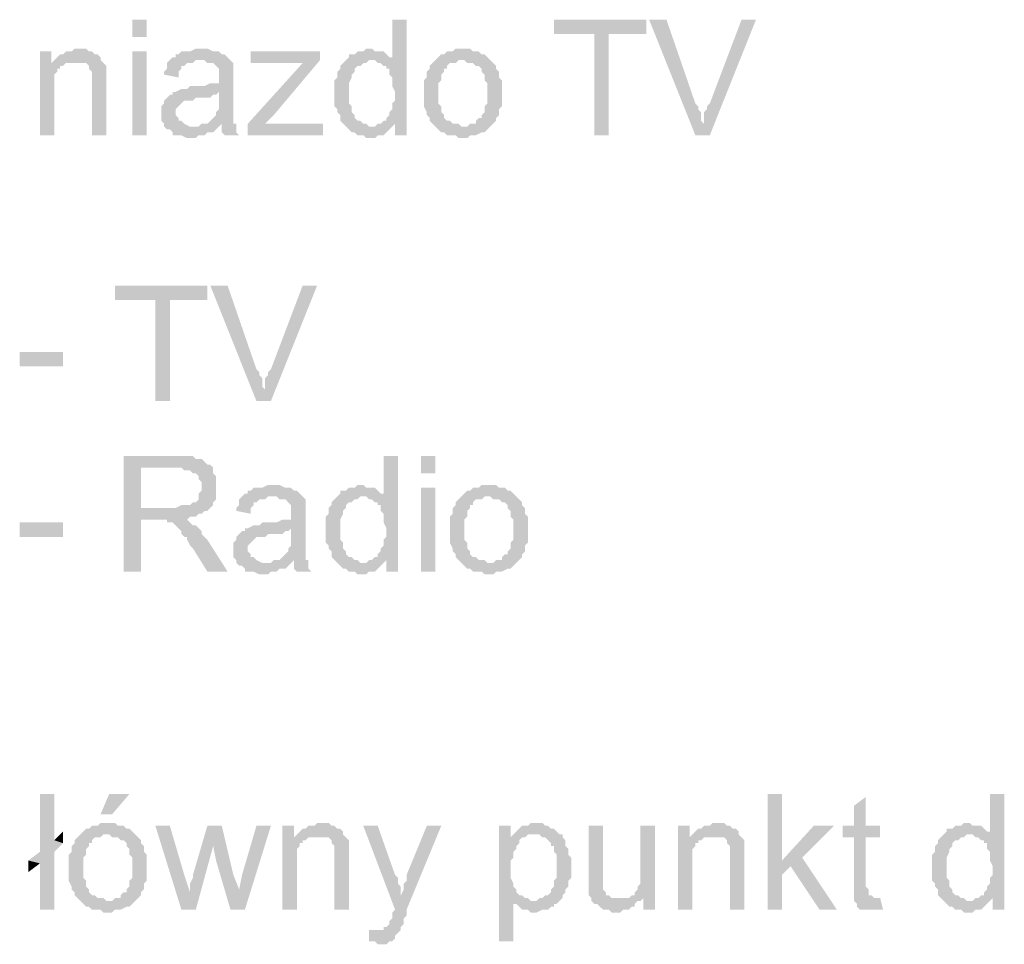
# Model space of a CAD drawing. Header units: millimetres. Extents: x -523 to 1404227, y -783705 to 1038705.
# Tile 404 of 508: x 709623 to 711067, y 226697 to 228052. Entities that reach past the tile are written whole.
import ezdxf

# ---------------------------------------------------------------- set-up
doc = ezdxf.new("R2010")
doc.units = ezdxf.units.MM
doc.linetypes.add('ACAD_ISO08W100', pattern=[36, 24, -3, 6, -3])
doc.layers.add('!!ELEKTRYKA', color=7, linetype='Continuous')

msp = doc.modelspace()

# ---------------------------------------------------------------- hatches: boundary and pattern name
at = {"layer": '!!ELEKTRYKA', "linetype": 'ACAD_ISO08W100'}
for points in [[(710190.3, 228052.11), (710169.13, 228052.11), (710169.13, 227992.84), (710139.5, 227992.84), (710143.73, 227992.84), (710147.97, 227988.61), (710152.2, 227988.61), (710156.43, 227984.37), (710160.67, 227984.37), (710160.67, 227980.14), (710164.9, 227980.14), (710164.9, 227975.91), (710164.9, 227971.67), (710169.13, 227967.44), (710169.13, 227963.2), (710169.13, 227958.97), (710169.13, 227954.74), (710173.37, 227946.27), (710173.37, 227942.04), (710173.37, 227937.8), (710173.37, 227933.57), (710169.13, 227929.34), (710169.13, 227925.1), (710169.13, 227920.87), (710164.9, 227916.64), (710164.9, 227912.4), (710160.67, 227908.17), (710160.67, 227903.94), (710156.43, 227903.94), (710152.2, 227899.7), (710147.97, 227899.7), (710173.37, 227899.7), (710173.37, 227882.77), (710190.3, 227882.77)], [(710541.68, 228052.11), (710406.21, 228052.11), (710406.21, 228030.94), (710465.48, 228030.94), (710465.48, 227882.77), (710486.65, 227882.77), (710486.65, 228030.94), (710541.68, 228030.94)], [(710571.31, 228052.11), (710545.91, 228052.11), (710613.65, 227882.77), (710626.35, 227899.7), (710622.12, 227903.94), (710622.12, 227908.17), (710622.12, 227912.4), (710622.12, 227916.64), (710617.88, 227920.87), (710617.88, 227925.1), (710613.65, 227929.34)], [(710702.55, 228052.11), (710681.38, 228052.11), (710634.82, 227929.34), (710634.82, 227929.34), (710630.58, 227925.1), (710630.58, 227920.87), (710626.35, 227916.64), (710626.35, 227912.4), (710626.35, 227903.94), (710626.35, 227899.7), (710613.65, 227882.77), (710634.82, 227882.77)], [(709669.59, 228005.54), (709652.65, 228005.54), (709652.65, 227882.77), (709673.82, 227882.77), (709673.82, 227950.5), (709673.82, 227954.74), (709673.82, 227958.97), (709673.82, 227963.2), (709673.82, 227967.44), (709673.82, 227971.67), (709678.05, 227975.91), (709678.05, 227980.14), (709682.29, 227980.14), (709682.29, 227984.37), (709686.52, 227984.37), (709690.75, 227988.61), (709669.59, 227988.61)], [(709707.69, 228009.77), (709707.69, 228009.77), (709703.45, 228009.77), (709699.22, 228005.54), (709694.99, 228005.54), (709690.75, 228005.54), (709686.52, 228001.31), (709682.29, 228001.31), (709678.05, 227997.07), (709678.05, 227997.07), (709673.82, 227992.84), (709703.45, 227988.61), (709707.69, 227988.61), (709711.92, 227988.61), (709716.15, 227988.61), (709720.39, 227988.61), (709724.62, 227984.37), (709724.62, 227980.14), (709728.85, 227975.91), (709728.85, 227975.91), (709728.85, 227971.67), (709728.85, 227967.44), (709728.85, 227963.2), (709728.85, 227958.97), (709728.85, 227882.77), (709750.02, 227882.77), (709750.02, 227958.97), (709750.02, 227958.97), (709750.02, 227967.44), (709750.02, 227971.67), (709750.02, 227975.91), (709750.02, 227980.14), (709750.02, 227980.14), (709750.02, 227984.37), (709745.79, 227988.61), (709741.56, 227992.84), (709741.56, 227997.07), (709737.32, 228001.31), (709733.09, 228001.31), (709728.85, 228005.54), (709728.85, 228005.54), (709724.62, 228005.54), (709720.39, 228009.77), (709716.15, 228009.77)], [(709889.73, 228009.77), (709881.26, 228009.77), (709872.79, 228005.54), (709860.09, 228005.54), (709855.86, 228001.31), (709851.62, 228001.31), (709851.62, 227997.07), (709847.39, 227997.07), (709843.16, 227992.84), (709885.49, 227992.84), (709889.73, 227992.84), (709893.96, 227992.84), (709898.19, 227988.61), (709902.43, 227988.61), (709906.66, 227988.61), (709910.89, 227984.37), (709910.89, 227984.37), (709915.13, 227980.14), (709915.13, 227975.91), (709915.13, 227971.67), (709915.13, 227967.44), (709915.13, 227967.44), (709915.13, 227958.97), (709910.89, 227958.97), (709910.89, 227958.97), (709906.66, 227958.97), (709902.43, 227958.97), (709893.96, 227954.74), (709889.73, 227954.74), (709885.49, 227954.74), (709877.03, 227954.74), (709872.79, 227954.74), (709868.56, 227950.5), (709864.33, 227950.5), (709860.09, 227950.5), (709860.09, 227950.5), (709851.62, 227946.27), (709847.39, 227946.27), (709915.13, 227946.27), (709915.13, 227937.8), (709915.13, 227933.57), (709915.13, 227929.34), (709915.13, 227925.1), (709915.13, 227920.87), (709910.89, 227916.64), (709910.89, 227916.64), (709910.89, 227912.4), (709906.66, 227908.17), (709902.43, 227903.94), (709898.19, 227899.7), (709893.96, 227899.7), (709889.73, 227899.7), (709919.36, 227899.7), (709919.36, 227895.47), (709919.36, 227891.24), (709919.36, 227887), (709923.59, 227882.77), (709944.76, 227882.77), (709944.76, 227882.77), (709940.53, 227887), (709940.53, 227891.24), (709940.53, 227899.7), (709936.29, 227899.7), (709936.29, 227903.94), (709936.29, 227903.94), (709936.29, 227908.17), (709936.29, 227916.64), (709936.29, 227920.87), (709936.29, 227925.1), (709936.29, 227933.57), (709936.29, 227963.2), (709936.29, 227963.2), (709936.29, 227967.44), (709936.29, 227975.91), (709936.29, 227980.14), (709936.29, 227980.14), (709936.29, 227984.37), (709936.29, 227988.61), (709932.06, 227992.84), (709927.83, 227997.07), (709927.83, 227997.07), (709923.59, 228001.31), (709919.36, 228001.31), (709915.13, 228005.54), (709915.13, 228005.54), (709910.89, 228005.54), (709906.66, 228005.54), (709898.19, 228009.77), (709893.96, 228009.77)], [(710063.3, 228005.54), (709961.69, 228005.54), (709961.69, 227988.61), (710037.9, 227988.61), (710063.3, 227992.84)], [(710135.27, 228009.77), (710135.27, 228009.77), (710131.03, 228009.77), (710126.8, 228005.54), (710122.57, 228005.54), (710118.33, 228005.54), (710114.1, 228001.31), (710109.86, 228001.31), (710105.63, 228001.31), (710105.63, 227997.07), (710101.4, 227992.84), (710097.16, 227988.61), (710092.93, 227984.37), (710092.93, 227980.14), (710088.7, 227975.91), (710088.7, 227975.91), (710088.7, 227971.67), (710088.7, 227967.44), (710084.46, 227963.2), (710084.46, 227958.97), (710084.46, 227954.74), (710084.46, 227950.5), (710084.46, 227942.04), (710084.46, 227942.04), (710084.46, 227937.8), (710084.46, 227933.57), (710084.46, 227929.34), (710084.46, 227925.1), (710088.7, 227920.87), (710088.7, 227916.64), (710092.93, 227912.4), (710092.93, 227908.17), (710092.93, 227903.94), (710097.16, 227899.7), (710101.4, 227895.47), (710139.5, 227895.47), (710135.27, 227895.47), (710131.03, 227899.7), (710126.8, 227899.7), (710122.57, 227903.94), (710118.33, 227903.94), (710114.1, 227908.17), (710114.1, 227908.17), (710114.1, 227912.4), (710109.86, 227916.64), (710109.86, 227920.87), (710109.86, 227925.1), (710105.63, 227929.34), (710105.63, 227933.57), (710105.63, 227937.8), (710105.63, 227942.04), (710105.63, 227946.27), (710105.63, 227950.5), (710105.63, 227954.74), (710105.63, 227958.97), (710109.86, 227967.44), (710109.86, 227971.67), (710109.86, 227971.67), (710114.1, 227975.91), (710114.1, 227980.14), (710118.33, 227984.37), (710122.57, 227984.37), (710126.8, 227988.61), (710131.03, 227988.61), (710135.27, 227992.84), (710139.5, 227992.84), (710169.13, 227992.84), (710169.13, 227997.07), (710164.9, 227997.07), (710160.67, 228001.31), (710156.43, 228005.54), (710156.43, 228005.54), (710152.2, 228005.54), (710143.73, 228005.54), (710139.5, 228009.77)], [(710270.74, 228009.77), (710262.27, 228009.77), (710258.04, 228005.54), (710249.57, 228005.54), (710245.33, 228001.31), (710241.1, 228001.31), (710236.87, 227997.07), (710232.63, 227992.84), (710232.63, 227992.84), (710232.63, 227992.84), (710270.74, 227992.84), (710274.97, 227992.84), (710279.2, 227988.61), (710283.44, 227988.61), (710287.67, 227988.61), (710291.91, 227984.37), (710296.14, 227984.37), (710300.37, 227980.14), (710300.37, 227975.91), (710304.61, 227971.67), (710304.61, 227967.44), (710304.61, 227963.2), (710308.84, 227958.97), (710308.84, 227954.74), (710308.84, 227950.5), (710308.84, 227946.27), (710308.84, 227942.04), (710308.84, 227937.8), (710308.84, 227933.57), (710308.84, 227929.34), (710304.61, 227925.1), (710304.61, 227920.87), (710304.61, 227916.64), (710300.37, 227912.4), (710300.37, 227908.17), (710296.14, 227908.17), (710291.91, 227903.94), (710291.91, 227899.7), (710287.67, 227899.7), (710283.44, 227899.7), (710279.2, 227895.47), (710270.74, 227895.47), (710232.63, 227895.47), (710232.63, 227895.47), (710236.87, 227891.24), (710241.1, 227887), (710245.33, 227887), (710249.57, 227882.77), (710253.8, 227882.77), (710258.04, 227882.77), (710262.27, 227882.77), (710266.5, 227878.54), (710270.74, 227878.54), (710274.97, 227878.54), (710279.2, 227878.54), (710283.44, 227882.77), (710287.67, 227882.77), (710291.91, 227882.77), (710300.37, 227887), (710304.61, 227887), (710304.61, 227887), (710308.84, 227891.24), (710313.07, 227895.47), (710313.07, 227895.47), (710317.31, 227899.7), (710321.54, 227903.94), (710321.54, 227908.17), (710321.54, 227908.17), (710325.77, 227912.4), (710325.77, 227916.64), (710325.77, 227920.87), (710330.01, 227925.1), (710330.01, 227929.34), (710330.01, 227933.57), (710330.01, 227942.04), (710330.01, 227946.27), (710330.01, 227950.5), (710330.01, 227954.74), (710330.01, 227958.97), (710330.01, 227963.2), (710325.77, 227967.44), (710325.77, 227971.67), (710325.77, 227975.91), (710321.54, 227980.14), (710321.54, 227984.37), (710317.31, 227988.61), (710313.07, 227992.84), (710313.07, 227992.84), (710308.84, 227997.07), (710304.61, 228001.31), (710300.37, 228001.31), (710296.14, 228005.54), (710291.91, 228005.54), (710287.67, 228005.54), (710283.44, 228009.77), (710279.2, 228009.77)], [(709843.16, 227992.84), (709838.92, 227988.61), (709838.92, 227980.14), (709834.69, 227975.91), (709834.69, 227971.67), (709855.86, 227967.44), (709855.86, 227971.67), (709855.86, 227975.91), (709860.09, 227980.14), (709860.09, 227984.37), (709864.33, 227984.37), (709868.56, 227988.61), (709872.79, 227988.61), (709877.03, 227988.61), (709881.26, 227992.84), (709885.49, 227992.84)], [(710063.3, 227992.84), (710037.9, 227988.61), (709957.46, 227899.7), (709957.46, 227882.77), (709982.86, 227899.7), (709995.56, 227912.4)], [(710232.63, 227992.84), (710228.4, 227988.61), (710224.17, 227984.37), (710224.17, 227980.14), (710219.93, 227975.91), (710219.93, 227975.91), (710219.93, 227967.44), (710215.7, 227963.2), (710215.7, 227958.97), (710215.7, 227954.74), (710215.7, 227950.5), (710215.7, 227946.27), (710215.7, 227942.04), (710215.7, 227937.8), (710215.7, 227933.57), (710215.7, 227929.34), (710215.7, 227925.1), (710219.93, 227916.64), (710219.93, 227912.4), (710219.93, 227912.4), (710224.17, 227908.17), (710224.17, 227903.94), (710228.4, 227899.7), (710232.63, 227895.47), (710270.74, 227895.47), (710270.74, 227895.47), (710266.5, 227899.7), (710262.27, 227899.7), (710258.04, 227899.7), (710253.8, 227903.94), (710249.57, 227903.94), (710245.33, 227908.17), (710245.33, 227908.17), (710245.33, 227912.4), (710241.1, 227916.64), (710241.1, 227920.87), (710241.1, 227925.1), (710236.87, 227929.34), (710236.87, 227933.57), (710236.87, 227937.8), (710236.87, 227946.27), (710236.87, 227946.27), (710236.87, 227950.5), (710236.87, 227954.74), (710236.87, 227958.97), (710241.1, 227963.2), (710241.1, 227967.44), (710241.1, 227971.67), (710245.33, 227975.91), (710245.33, 227980.14), (710249.57, 227980.14), (710249.57, 227984.37), (710253.8, 227988.61), (710258.04, 227988.61), (710262.27, 227988.61), (710266.5, 227992.84), (710270.74, 227992.84)], [(709847.39, 227946.27), (709847.39, 227942.04), (709843.16, 227942.04), (709838.92, 227937.8), (709838.92, 227937.8), (709834.69, 227933.57), (709834.69, 227929.34), (709830.46, 227925.1), (709830.46, 227920.87), (709830.46, 227916.64), (709830.46, 227916.64), (709830.46, 227908.17), (709830.46, 227903.94), (709834.69, 227899.7), (709834.69, 227895.47), (709838.92, 227891.24), (709843.16, 227891.24), (709843.16, 227891.24), (709847.39, 227887), (709847.39, 227882.77), (709851.62, 227882.77), (709855.86, 227882.77), (709860.09, 227882.77), (709868.56, 227878.54), (709872.79, 227878.54), (709877.03, 227878.54), (709881.26, 227878.54), (709885.49, 227882.77), (709889.73, 227882.77), (709893.96, 227882.77), (709898.19, 227887), (709902.43, 227887), (709906.66, 227887), (709910.89, 227891.24), (709915.13, 227895.47), (709877.03, 227895.47), (709877.03, 227895.47), (709872.79, 227895.47), (709864.33, 227899.7), (709864.33, 227899.7), (709860.09, 227903.94), (709855.86, 227903.94), (709855.86, 227908.17), (709851.62, 227912.4), (709851.62, 227916.64), (709851.62, 227916.64), (709851.62, 227920.87), (709855.86, 227925.1), (709855.86, 227925.1), (709860.09, 227929.34), (709864.33, 227933.57), (709868.56, 227933.57), (709872.79, 227933.57), (709877.03, 227933.57), (709881.26, 227937.8), (709885.49, 227937.8), (709889.73, 227937.8), (709893.96, 227937.8), (709902.43, 227937.8), (709906.66, 227942.04), (709910.89, 227942.04), (709910.89, 227942.04), (709915.13, 227946.27)], [(709889.73, 227899.7), (709885.49, 227895.47), (709877.03, 227895.47), (709915.13, 227895.47), (709919.36, 227899.7)], [(710147.97, 227899.7), (710143.73, 227895.47), (710101.4, 227895.47), (710105.63, 227891.24), (710109.86, 227887), (710109.86, 227887), (710114.1, 227887), (710118.33, 227882.77), (710122.57, 227882.77), (710126.8, 227882.77), (710131.03, 227878.54), (710135.27, 227878.54), (710143.73, 227878.54), (710147.97, 227882.77), (710152.2, 227882.77), (710156.43, 227882.77), (710160.67, 227887), (710160.67, 227887), (710164.9, 227891.24), (710169.13, 227895.47), (710173.37, 227899.7)], [(709898.19, 227662.63), (709762.72, 227662.63), (709762.72, 227641.46), (709821.99, 227641.46), (709821.99, 227493.29), (709843.16, 227493.29), (709843.16, 227641.46), (709898.19, 227641.46)], [(709927.83, 227662.63), (709902.43, 227662.63), (709970.16, 227493.29), (709982.86, 227510.23), (709978.63, 227514.46), (709978.63, 227518.69), (709978.63, 227522.93), (709978.63, 227527.16), (709974.39, 227531.39), (709974.39, 227535.63), (709970.16, 227539.86)], [(710059.06, 227662.63), (710037.9, 227662.63), (709991.33, 227539.86), (709991.33, 227539.86), (709987.09, 227535.63), (709987.09, 227531.39), (709982.86, 227527.16), (709982.86, 227522.93), (709982.86, 227514.46), (709982.86, 227510.23), (709970.16, 227493.29), (709991.33, 227493.29)], [(709851.62, 227412.86), (709775.42, 227412.86), (709775.42, 227243.52), (709800.82, 227243.52), (709800.82, 227319.72), (709826.22, 227319.72), (709864.33, 227319.72), (709868.56, 227319.72), (709872.79, 227323.96), (709877.03, 227323.96), (709881.26, 227323.96), (709885.49, 227328.19), (709889.73, 227328.19), (709893.96, 227332.42), (709898.19, 227332.42), (709902.43, 227336.66), (709902.43, 227336.66), (709800.82, 227336.66), (709800.82, 227395.92), (709851.62, 227395.92), (709902.43, 227400.16), (709898.19, 227400.16), (709893.96, 227404.39), (709889.73, 227408.62), (709885.49, 227408.62), (709885.49, 227408.62), (709881.26, 227408.62), (709877.03, 227412.86), (709872.79, 227412.86), (709868.56, 227412.86), (709864.33, 227412.86), (709860.09, 227412.86)], [(710177.6, 227412.86), (710156.43, 227412.86), (710156.43, 227353.59), (710126.8, 227353.59), (710131.03, 227353.59), (710135.27, 227349.36), (710139.5, 227349.36), (710143.73, 227345.12), (710147.97, 227345.12), (710147.97, 227340.89), (710152.2, 227340.89), (710152.2, 227336.66), (710152.2, 227332.42), (710156.43, 227328.19), (710156.43, 227323.96), (710156.43, 227319.72), (710156.43, 227315.49), (710160.67, 227307.02), (710160.67, 227302.79), (710160.67, 227298.55), (710160.67, 227294.32), (710156.43, 227290.09), (710156.43, 227285.85), (710156.43, 227281.62), (710152.2, 227277.39), (710152.2, 227273.15), (710147.97, 227268.92), (710147.97, 227264.69), (710143.73, 227264.69), (710139.5, 227260.45), (710135.27, 227260.45), (710160.67, 227260.45), (710160.67, 227243.52), (710177.6, 227243.52)], [(709902.43, 227400.16), (709851.62, 227395.92), (709860.09, 227395.92), (709864.33, 227391.69), (709868.56, 227391.69), (709872.79, 227391.69), (709877.03, 227387.46), (709881.26, 227387.46), (709885.49, 227383.22), (709885.49, 227378.99), (709889.73, 227374.76), (709889.73, 227370.52), (709889.73, 227366.29), (709889.73, 227366.29), (709889.73, 227362.06), (709885.49, 227357.82), (709885.49, 227353.59), (709885.49, 227349.36), (709881.26, 227345.12), (709877.03, 227345.12), (709872.79, 227340.89), (709872.79, 227340.89), (709868.56, 227340.89), (709864.33, 227340.89), (709860.09, 227340.89), (709851.62, 227336.66), (709847.39, 227336.66), (709800.82, 227336.66), (709902.43, 227336.66), (709906.66, 227340.89), (709906.66, 227345.12), (709910.89, 227349.36), (709910.89, 227353.59), (709910.89, 227357.82), (709910.89, 227362.06), (709910.89, 227366.29), (709910.89, 227370.52), (709910.89, 227374.76), (709910.89, 227378.99), (709910.89, 227383.22), (709906.66, 227387.46), (709906.66, 227391.69), (709906.66, 227395.92)], [(709995.56, 227370.52), (709987.09, 227370.52), (709978.63, 227366.29), (709965.93, 227366.29), (709961.69, 227362.06), (709957.46, 227362.06), (709957.46, 227357.82), (709953.23, 227357.82), (709948.99, 227353.59), (709991.33, 227353.59), (709995.56, 227353.59), (709999.8, 227353.59), (710004.03, 227349.36), (710008.26, 227349.36), (710012.5, 227349.36), (710016.73, 227345.12), (710016.73, 227345.12), (710020.96, 227340.89), (710020.96, 227336.66), (710020.96, 227332.42), (710020.96, 227328.19), (710020.96, 227328.19), (710020.96, 227319.72), (710016.73, 227319.72), (710016.73, 227319.72), (710012.5, 227319.72), (710008.26, 227319.72), (709999.8, 227315.49), (709995.56, 227315.49), (709991.33, 227315.49), (709982.86, 227315.49), (709978.63, 227315.49), (709974.39, 227311.25), (709970.16, 227311.25), (709965.93, 227311.25), (709965.93, 227311.25), (709957.46, 227307.02), (709953.23, 227307.02), (710020.96, 227307.02), (710020.96, 227298.55), (710020.96, 227294.32), (710020.96, 227290.09), (710020.96, 227285.85), (710020.96, 227281.62), (710016.73, 227277.39), (710016.73, 227277.39), (710016.73, 227273.15), (710012.5, 227268.92), (710008.26, 227264.69), (710004.03, 227260.45), (709999.8, 227260.45), (709995.56, 227260.45), (710025.2, 227260.45), (710025.2, 227256.22), (710025.2, 227251.99), (710025.2, 227247.75), (710029.43, 227243.52), (710050.6, 227243.52), (710050.6, 227243.52), (710046.36, 227247.75), (710046.36, 227251.99), (710046.36, 227260.45), (710042.13, 227260.45), (710042.13, 227264.69), (710042.13, 227264.69), (710042.13, 227268.92), (710042.13, 227277.39), (710042.13, 227281.62), (710042.13, 227285.85), (710042.13, 227294.32), (710042.13, 227323.96), (710042.13, 227323.96), (710042.13, 227328.19), (710042.13, 227336.66), (710042.13, 227340.89), (710042.13, 227340.89), (710042.13, 227345.12), (710042.13, 227349.36), (710037.9, 227353.59), (710033.66, 227357.82), (710033.66, 227357.82), (710029.43, 227362.06), (710025.2, 227362.06), (710020.96, 227366.29), (710020.96, 227366.29), (710016.73, 227366.29), (710012.5, 227366.29), (710004.03, 227370.52), (709999.8, 227370.52)], [(710122.57, 227370.52), (710122.57, 227370.52), (710118.33, 227370.52), (710114.1, 227366.29), (710109.86, 227366.29), (710105.63, 227366.29), (710101.4, 227362.06), (710097.16, 227362.06), (710092.93, 227362.06), (710092.93, 227357.82), (710088.7, 227353.59), (710084.46, 227349.36), (710080.23, 227345.12), (710080.23, 227340.89), (710076, 227336.66), (710076, 227336.66), (710076, 227332.42), (710076, 227328.19), (710071.76, 227323.96), (710071.76, 227319.72), (710071.76, 227315.49), (710071.76, 227311.25), (710071.76, 227302.79), (710071.76, 227302.79), (710071.76, 227298.55), (710071.76, 227294.32), (710071.76, 227290.09), (710071.76, 227285.85), (710076, 227281.62), (710076, 227277.39), (710080.23, 227273.15), (710080.23, 227268.92), (710080.23, 227264.69), (710084.46, 227260.45), (710088.7, 227256.22), (710126.8, 227256.22), (710122.57, 227256.22), (710118.33, 227260.45), (710114.1, 227260.45), (710109.86, 227264.69), (710105.63, 227264.69), (710101.4, 227268.92), (710101.4, 227268.92), (710101.4, 227273.15), (710097.16, 227277.39), (710097.16, 227281.62), (710097.16, 227285.85), (710092.93, 227290.09), (710092.93, 227294.32), (710092.93, 227298.55), (710092.93, 227302.79), (710092.93, 227307.02), (710092.93, 227311.25), (710092.93, 227315.49), (710092.93, 227319.72), (710097.16, 227328.19), (710097.16, 227332.42), (710097.16, 227332.42), (710101.4, 227336.66), (710101.4, 227340.89), (710105.63, 227345.12), (710109.86, 227345.12), (710114.1, 227349.36), (710118.33, 227349.36), (710122.57, 227353.59), (710126.8, 227353.59), (710156.43, 227353.59), (710156.43, 227357.82), (710152.2, 227357.82), (710147.97, 227362.06), (710143.73, 227366.29), (710143.73, 227366.29), (710139.5, 227366.29), (710131.03, 227366.29), (710126.8, 227370.52)], [(710308.84, 227370.52), (710300.37, 227370.52), (710296.14, 227366.29), (710287.67, 227366.29), (710283.44, 227362.06), (710279.2, 227362.06), (710274.97, 227357.82), (710270.74, 227353.59), (710270.74, 227353.59), (710270.74, 227353.59), (710308.84, 227353.59), (710313.07, 227353.59), (710317.31, 227349.36), (710321.54, 227349.36), (710325.77, 227349.36), (710330.01, 227345.12), (710334.24, 227345.12), (710338.47, 227340.89), (710338.47, 227336.66), (710342.71, 227332.42), (710342.71, 227328.19), (710342.71, 227323.96), (710346.94, 227319.72), (710346.94, 227315.49), (710346.94, 227311.25), (710346.94, 227307.02), (710346.94, 227302.79), (710346.94, 227298.55), (710346.94, 227294.32), (710346.94, 227290.09), (710342.71, 227285.85), (710342.71, 227281.62), (710342.71, 227277.39), (710338.47, 227273.15), (710338.47, 227268.92), (710334.24, 227268.92), (710330.01, 227264.69), (710330.01, 227260.45), (710325.77, 227260.45), (710321.54, 227260.45), (710317.31, 227256.22), (710308.84, 227256.22), (710270.74, 227256.22), (710270.74, 227256.22), (710274.97, 227251.99), (710279.2, 227247.75), (710283.44, 227247.75), (710287.67, 227243.52), (710291.91, 227243.52), (710296.14, 227243.52), (710300.37, 227243.52), (710304.61, 227239.29), (710308.84, 227239.29), (710313.07, 227239.29), (710317.31, 227239.29), (710321.54, 227243.52), (710325.77, 227243.52), (710330.01, 227243.52), (710338.47, 227247.75), (710342.71, 227247.75), (710342.71, 227247.75), (710346.94, 227251.99), (710351.18, 227256.22), (710351.18, 227256.22), (710355.41, 227260.45), (710359.64, 227264.69), (710359.64, 227268.92), (710359.64, 227268.92), (710363.88, 227273.15), (710363.88, 227277.39), (710363.88, 227281.62), (710368.11, 227285.85), (710368.11, 227290.09), (710368.11, 227294.32), (710368.11, 227302.79), (710368.11, 227307.02), (710368.11, 227311.25), (710368.11, 227315.49), (710368.11, 227319.72), (710368.11, 227323.96), (710363.88, 227328.19), (710363.88, 227332.42), (710363.88, 227336.66), (710359.64, 227340.89), (710359.64, 227345.12), (710355.41, 227349.36), (710351.18, 227353.59), (710351.18, 227353.59), (710346.94, 227357.82), (710342.71, 227362.06), (710338.47, 227362.06), (710334.24, 227366.29), (710330.01, 227366.29), (710325.77, 227366.29), (710321.54, 227370.52), (710317.31, 227370.52)], [(709948.99, 227353.59), (709944.76, 227349.36), (709944.76, 227340.89), (709940.53, 227336.66), (709940.53, 227332.42), (709961.69, 227328.19), (709961.69, 227332.42), (709961.69, 227336.66), (709965.93, 227340.89), (709965.93, 227345.12), (709970.16, 227345.12), (709974.39, 227349.36), (709978.63, 227349.36), (709982.86, 227349.36), (709987.09, 227353.59), (709991.33, 227353.59)], [(710270.74, 227353.59), (710266.5, 227349.36), (710262.27, 227345.12), (710262.27, 227340.89), (710258.04, 227336.66), (710258.04, 227336.66), (710258.04, 227328.19), (710253.8, 227323.96), (710253.8, 227319.72), (710253.8, 227315.49), (710253.8, 227311.25), (710253.8, 227307.02), (710253.8, 227302.79), (710253.8, 227298.55), (710253.8, 227294.32), (710253.8, 227290.09), (710253.8, 227285.85), (710258.04, 227277.39), (710258.04, 227273.15), (710258.04, 227273.15), (710262.27, 227268.92), (710262.27, 227264.69), (710266.5, 227260.45), (710270.74, 227256.22), (710308.84, 227256.22), (710308.84, 227256.22), (710304.61, 227260.45), (710300.37, 227260.45), (710296.14, 227260.45), (710291.91, 227264.69), (710287.67, 227264.69), (710283.44, 227268.92), (710283.44, 227268.92), (710283.44, 227273.15), (710279.2, 227277.39), (710279.2, 227281.62), (710279.2, 227285.85), (710274.97, 227290.09), (710274.97, 227294.32), (710274.97, 227298.55), (710274.97, 227307.02), (710274.97, 227307.02), (710274.97, 227311.25), (710274.97, 227315.49), (710274.97, 227319.72), (710279.2, 227323.96), (710279.2, 227328.19), (710279.2, 227332.42), (710283.44, 227336.66), (710283.44, 227340.89), (710287.67, 227340.89), (710287.67, 227345.12), (710291.91, 227349.36), (710296.14, 227349.36), (710300.37, 227349.36), (710304.61, 227353.59), (710308.84, 227353.59)], [(709864.33, 227319.72), (709826.22, 227319.72), (709838.92, 227319.72), (709838.92, 227315.49), (709843.16, 227315.49), (709847.39, 227315.49), (709851.62, 227311.25), (709851.62, 227311.25), (709855.86, 227307.02), (709860.09, 227302.79), (709860.09, 227302.79), (709860.09, 227298.55), (709864.33, 227294.32), (709868.56, 227294.32), (709868.56, 227290.09), (709872.79, 227281.62), (709877.03, 227277.39), (709898.19, 227243.52), (709927.83, 227243.52), (709898.19, 227290.09), (709898.19, 227290.09), (709893.96, 227294.32), (709889.73, 227298.55), (709889.73, 227302.79), (709885.49, 227307.02), (709881.26, 227311.25), (709877.03, 227311.25), (709877.03, 227311.25), (709872.79, 227315.49), (709868.56, 227319.72)], [(709953.23, 227307.02), (709953.23, 227302.79), (709948.99, 227302.79), (709944.76, 227298.55), (709944.76, 227298.55), (709940.53, 227294.32), (709940.53, 227290.09), (709936.29, 227285.85), (709936.29, 227281.62), (709936.29, 227277.39), (709936.29, 227277.39), (709936.29, 227268.92), (709936.29, 227264.69), (709940.53, 227260.45), (709940.53, 227256.22), (709944.76, 227251.99), (709948.99, 227251.99), (709948.99, 227251.99), (709953.23, 227247.75), (709953.23, 227243.52), (709957.46, 227243.52), (709961.69, 227243.52), (709965.93, 227243.52), (709974.39, 227239.29), (709978.63, 227239.29), (709982.86, 227239.29), (709987.09, 227239.29), (709991.33, 227243.52), (709995.56, 227243.52), (709999.8, 227243.52), (710004.03, 227247.75), (710008.26, 227247.75), (710012.5, 227247.75), (710016.73, 227251.99), (710020.96, 227256.22), (709982.86, 227256.22), (709982.86, 227256.22), (709978.63, 227256.22), (709970.16, 227260.45), (709970.16, 227260.45), (709965.93, 227264.69), (709961.69, 227264.69), (709961.69, 227268.92), (709957.46, 227273.15), (709957.46, 227277.39), (709957.46, 227277.39), (709957.46, 227281.62), (709961.69, 227285.85), (709961.69, 227285.85), (709965.93, 227290.09), (709970.16, 227294.32), (709974.39, 227294.32), (709978.63, 227294.32), (709982.86, 227294.32), (709987.09, 227298.55), (709991.33, 227298.55), (709995.56, 227298.55), (709999.8, 227298.55), (710008.26, 227298.55), (710012.5, 227302.79), (710016.73, 227302.79), (710016.73, 227302.79), (710020.96, 227307.02)], [(709995.56, 227260.45), (709991.33, 227256.22), (709982.86, 227256.22), (710020.96, 227256.22), (710025.2, 227260.45)], [(710135.27, 227260.45), (710131.03, 227256.22), (710088.7, 227256.22), (710092.93, 227251.99), (710097.16, 227247.75), (710097.16, 227247.75), (710101.4, 227247.75), (710105.63, 227243.52), (710109.86, 227243.52), (710114.1, 227243.52), (710118.33, 227239.29), (710122.57, 227239.29), (710131.03, 227239.29), (710135.27, 227243.52), (710139.5, 227243.52), (710143.73, 227243.52), (710147.97, 227247.75), (710147.97, 227247.75), (710152.2, 227251.99), (710156.43, 227256.22), (710160.67, 227260.45)], [(709673.82, 226917.54), (709652.65, 226917.54), (709652.65, 226832.88), (709635.72, 226820.18), (709652.65, 226815.94), (709652.65, 226748.21), (709673.82, 226748.21), (709673.82, 226832.88), (709686.52, 226845.58), (709673.82, 226849.81)], [(710740.65, 226917.54), (710719.48, 226917.54), (710719.48, 226748.21), (710740.65, 226748.21), (710740.65, 226799.01), (710753.35, 226811.71), (710740.65, 226820.18)], [(710863.42, 226913.31), (710846.49, 226900.61), (710846.49, 226870.98), (710829.55, 226870.98), (710829.55, 226854.04), (710846.49, 226854.04), (710846.49, 226786.31), (710846.49, 226782.07), (710846.49, 226777.84), (710846.49, 226769.37), (710846.49, 226765.14), (710876.12, 226765.14), (710876.12, 226765.14), (710871.89, 226769.37), (710867.65, 226769.37), (710867.65, 226773.61), (710867.65, 226773.61), (710867.65, 226777.84), (710863.42, 226782.07), (710863.42, 226854.04), (710884.59, 226854.04), (710884.59, 226870.98), (710863.42, 226870.98)], [(711066.63, 226917.54), (711045.46, 226917.54), (711045.46, 226858.28), (711015.83, 226858.28), (711020.06, 226858.28), (711024.29, 226854.04), (711028.53, 226854.04), (711032.76, 226849.81), (711036.99, 226849.81), (711036.99, 226845.58), (711041.23, 226845.58), (711041.23, 226841.34), (711041.23, 226837.11), (711045.46, 226832.88), (711045.46, 226828.64), (711045.46, 226824.41), (711045.46, 226820.18), (711049.69, 226811.71), (711049.69, 226807.48), (711049.69, 226803.24), (711049.69, 226799.01), (711045.46, 226794.77), (711045.46, 226790.54), (711045.46, 226786.31), (711041.23, 226782.07), (711041.23, 226777.84), (711036.99, 226773.61), (711036.99, 226769.37), (711032.76, 226769.37), (711028.53, 226765.14), (711024.29, 226765.14), (711049.69, 226765.14), (711049.69, 226748.21), (711066.63, 226748.21)], [(709750.02, 226875.21), (709741.56, 226875.21), (709737.32, 226870.98), (709728.85, 226870.98), (709724.62, 226866.74), (709720.39, 226866.74), (709716.15, 226862.51), (709711.92, 226858.28), (709711.92, 226858.28), (709711.92, 226858.28), (709750.02, 226858.28), (709754.26, 226858.28), (709758.49, 226854.04), (709762.72, 226854.04), (709766.96, 226854.04), (709771.19, 226849.81), (709775.42, 226849.81), (709779.66, 226845.58), (709779.66, 226841.34), (709783.89, 226837.11), (709783.89, 226832.88), (709783.89, 226828.64), (709788.12, 226824.41), (709788.12, 226820.18), (709788.12, 226815.94), (709788.12, 226811.71), (709788.12, 226807.48), (709788.12, 226803.24), (709788.12, 226799.01), (709788.12, 226794.77), (709783.89, 226790.54), (709783.89, 226786.31), (709783.89, 226782.07), (709779.66, 226777.84), (709779.66, 226773.61), (709775.42, 226773.61), (709771.19, 226769.37), (709771.19, 226765.14), (709766.96, 226765.14), (709762.72, 226765.14), (709758.49, 226760.91), (709750.02, 226760.91), (709711.92, 226760.91), (709711.92, 226760.91), (709716.15, 226756.67), (709720.39, 226752.44), (709724.62, 226752.44), (709728.85, 226748.21), (709733.09, 226748.21), (709737.32, 226748.21), (709741.56, 226748.21), (709745.79, 226743.97), (709750.02, 226743.97), (709754.26, 226743.97), (709758.49, 226743.97), (709762.72, 226748.21), (709766.96, 226748.21), (709771.19, 226748.21), (709779.66, 226752.44), (709783.89, 226752.44), (709783.89, 226752.44), (709788.12, 226756.67), (709792.36, 226760.91), (709792.36, 226760.91), (709796.59, 226765.14), (709800.82, 226769.37), (709800.82, 226773.61), (709800.82, 226773.61), (709805.06, 226777.84), (709805.06, 226782.07), (709805.06, 226786.31), (709809.29, 226790.54), (709809.29, 226794.77), (709809.29, 226799.01), (709809.29, 226807.48), (709809.29, 226811.71), (709809.29, 226815.94), (709809.29, 226820.18), (709809.29, 226824.41), (709809.29, 226828.64), (709805.06, 226832.88), (709805.06, 226837.11), (709805.06, 226841.34), (709800.82, 226845.58), (709800.82, 226849.81), (709796.59, 226854.04), (709792.36, 226858.28), (709792.36, 226858.28), (709788.12, 226862.51), (709783.89, 226866.74), (709779.66, 226866.74), (709775.42, 226870.98), (709771.19, 226870.98), (709766.96, 226870.98), (709762.72, 226875.21), (709758.49, 226875.21)], [(709843.16, 226870.98), (709821.99, 226870.98), (709860.09, 226748.21), (709872.79, 226773.61), (709864.33, 226799.01)], [(709919.36, 226870.98), (709898.19, 226870.98), (709877.03, 226799.01), (709877.03, 226794.77), (709872.79, 226786.31), (709872.79, 226782.07), (709872.79, 226777.84), (709872.79, 226773.61), (709872.79, 226773.61), (709860.09, 226748.21), (709881.26, 226748.21), (709906.66, 226841.34)], [(709919.36, 226870.98), (709906.66, 226841.34), (709910.89, 226820.18), (709932.06, 226748.21), (709944.76, 226777.84), (709936.29, 226799.01)], [(709991.33, 226870.98), (709970.16, 226870.98), (709948.99, 226799.01), (709944.76, 226777.84), (709932.06, 226748.21), (709953.23, 226748.21)], [(710025.2, 226870.98), (710008.26, 226870.98), (710008.26, 226748.21), (710029.43, 226748.21), (710029.43, 226815.94), (710029.43, 226820.18), (710029.43, 226824.41), (710029.43, 226828.64), (710029.43, 226832.88), (710029.43, 226837.11), (710033.66, 226841.34), (710033.66, 226845.58), (710037.9, 226845.58), (710037.9, 226849.81), (710042.13, 226849.81), (710046.36, 226854.04), (710025.2, 226854.04)], [(710063.3, 226875.21), (710063.3, 226875.21), (710059.06, 226875.21), (710054.83, 226870.98), (710050.6, 226870.98), (710046.36, 226870.98), (710042.13, 226866.74), (710037.9, 226866.74), (710033.66, 226862.51), (710033.66, 226862.51), (710029.43, 226858.28), (710059.06, 226854.04), (710063.3, 226854.04), (710067.53, 226854.04), (710071.76, 226854.04), (710076, 226854.04), (710080.23, 226849.81), (710080.23, 226845.58), (710084.46, 226841.34), (710084.46, 226841.34), (710084.46, 226837.11), (710084.46, 226832.88), (710084.46, 226828.64), (710084.46, 226824.41), (710084.46, 226748.21), (710105.63, 226748.21), (710105.63, 226824.41), (710105.63, 226824.41), (710105.63, 226832.88), (710105.63, 226837.11), (710105.63, 226841.34), (710105.63, 226845.58), (710105.63, 226845.58), (710105.63, 226849.81), (710101.4, 226854.04), (710097.16, 226858.28), (710097.16, 226862.51), (710092.93, 226866.74), (710088.7, 226866.74), (710084.46, 226870.98), (710084.46, 226870.98), (710080.23, 226870.98), (710076, 226875.21), (710071.76, 226875.21)], [(710147.97, 226870.98), (710126.8, 226870.98), (710173.37, 226748.21), (710181.83, 226769.37), (710181.83, 226773.61), (710181.83, 226777.84), (710181.83, 226782.07), (710177.6, 226786.31), (710177.6, 226790.54), (710177.6, 226794.77), (710173.37, 226799.01)], [(710241.1, 226870.98), (710219.93, 226870.98), (710190.3, 226799.01), (710190.3, 226799.01), (710190.3, 226794.77), (710190.3, 226790.54), (710186.07, 226786.31), (710186.07, 226782.07), (710186.07, 226777.84), (710181.83, 226769.37), (710173.37, 226748.21), (710173.37, 226748.21), (710169.13, 226743.97), (710169.13, 226739.74), (710169.13, 226735.51), (710164.9, 226731.27), (710164.9, 226727.04), (710164.9, 226727.04), (710160.67, 226722.81), (710156.43, 226722.81), (710156.43, 226718.57), (710152.2, 226718.57), (710147.97, 226718.57), (710181.83, 226718.57), (710181.83, 226718.57), (710181.83, 226722.81), (710186.07, 226727.04), (710186.07, 226731.27), (710186.07, 226735.51), (710190.3, 226739.74), (710190.3, 226748.21)], [(710342.71, 226870.98), (710325.77, 226870.98), (710325.77, 226701.64), (710346.94, 226701.64), (710346.94, 226760.91), (710376.58, 226760.91), (710372.34, 226760.91), (710368.11, 226765.14), (710363.88, 226765.14), (710359.64, 226769.37), (710355.41, 226769.37), (710351.18, 226773.61), (710351.18, 226777.84), (710346.94, 226782.07), (710346.94, 226782.07), (710346.94, 226786.31), (710342.71, 226794.77), (710342.71, 226799.01), (710342.71, 226803.24), (710342.71, 226807.48), (710342.71, 226811.71), (710342.71, 226815.94), (710342.71, 226820.18), (710346.94, 226824.41), (710346.94, 226828.64), (710346.94, 226832.88), (710351.18, 226837.11), (710351.18, 226841.34), (710355.41, 226845.58), (710355.41, 226849.81), (710359.64, 226854.04), (710363.88, 226854.04), (710342.71, 226854.04)], [(710380.81, 226875.21), (710372.34, 226875.21), (710368.11, 226870.98), (710359.64, 226870.98), (710355.41, 226866.74), (710355.41, 226866.74), (710351.18, 226862.51), (710346.94, 226858.28), (710376.58, 226858.28), (710380.81, 226858.28), (710385.04, 226858.28), (710389.28, 226854.04), (710393.51, 226854.04), (710397.74, 226849.81), (710401.98, 226845.58), (710401.98, 226841.34), (710406.21, 226841.34), (710406.21, 226837.11), (710406.21, 226832.88), (710410.44, 226828.64), (710410.44, 226820.18), (710410.44, 226815.94), (710410.44, 226811.71), (710410.44, 226807.48), (710410.44, 226803.24), (710410.44, 226799.01), (710410.44, 226794.77), (710406.21, 226790.54), (710406.21, 226786.31), (710406.21, 226782.07), (710401.98, 226777.84), (710401.98, 226773.61), (710397.74, 226769.37), (710393.51, 226769.37), (710389.28, 226765.14), (710385.04, 226765.14), (710380.81, 226760.91), (710376.58, 226760.91), (710346.94, 226760.91), (710346.94, 226756.67), (710351.18, 226756.67), (710355.41, 226752.44), (710359.64, 226748.21), (710359.64, 226748.21), (710363.88, 226748.21), (710368.11, 226748.21), (710372.34, 226743.97), (710376.58, 226743.97), (710376.58, 226743.97), (710380.81, 226743.97), (710389.28, 226748.21), (710393.51, 226748.21), (710397.74, 226748.21), (710401.98, 226752.44), (710406.21, 226752.44), (710406.21, 226756.67), (710410.44, 226756.67), (710414.68, 226760.91), (710418.91, 226765.14), (710418.91, 226769.37), (710423.14, 226773.61), (710423.14, 226777.84), (710423.14, 226777.84), (710427.38, 226782.07), (710427.38, 226786.31), (710427.38, 226790.54), (710431.61, 226794.77), (710431.61, 226799.01), (710431.61, 226807.48), (710431.61, 226811.71), (710431.61, 226811.71), (710431.61, 226815.94), (710431.61, 226820.18), (710431.61, 226824.41), (710427.38, 226828.64), (710427.38, 226832.88), (710427.38, 226837.11), (710423.14, 226841.34), (710423.14, 226845.58), (710423.14, 226849.81), (710418.91, 226854.04), (710418.91, 226858.28), (710414.68, 226858.28), (710410.44, 226862.51), (710406.21, 226866.74), (710406.21, 226866.74), (710401.98, 226866.74), (710397.74, 226870.98), (710393.51, 226870.98), (710389.28, 226875.21), (710385.04, 226875.21)], [(710478.18, 226870.98), (710457.01, 226870.98), (710457.01, 226794.77), (710457.01, 226794.77), (710457.01, 226786.31), (710457.01, 226782.07), (710457.01, 226777.84), (710457.01, 226773.61), (710457.01, 226773.61), (710457.01, 226769.37), (710461.24, 226765.14), (710461.24, 226760.91), (710465.48, 226756.67), (710469.71, 226756.67), (710473.94, 226752.44), (710478.18, 226748.21), (710478.18, 226748.21), (710482.41, 226748.21), (710486.65, 226748.21), (710490.88, 226743.97), (710499.35, 226743.97), (710499.35, 226743.97), (710503.58, 226743.97), (710507.81, 226748.21), (710512.05, 226748.21), (710516.28, 226748.21), (710520.51, 226752.44), (710524.75, 226752.44), (710524.75, 226756.67), (710528.98, 226760.91), (710533.21, 226760.91), (710499.35, 226765.14), (710499.35, 226765.14), (710495.11, 226765.14), (710490.88, 226765.14), (710486.65, 226769.37), (710482.41, 226769.37), (710482.41, 226773.61), (710478.18, 226777.84), (710478.18, 226782.07), (710478.18, 226782.07), (710478.18, 226786.31), (710478.18, 226790.54), (710478.18, 226794.77), (710478.18, 226803.24)], [(710554.38, 226870.98), (710533.21, 226870.98), (710533.21, 226803.24), (710533.21, 226803.24), (710533.21, 226799.01), (710533.21, 226794.77), (710533.21, 226790.54), (710533.21, 226786.31), (710528.98, 226782.07), (710528.98, 226777.84), (710524.75, 226773.61), (710524.75, 226769.37), (710520.51, 226769.37), (710537.45, 226765.14), (710537.45, 226748.21), (710554.38, 226748.21)], [(710605.18, 226870.98), (710588.25, 226870.98), (710588.25, 226748.21), (710609.42, 226748.21), (710609.42, 226815.94), (710609.42, 226820.18), (710609.42, 226824.41), (710609.42, 226828.64), (710609.42, 226832.88), (710609.42, 226837.11), (710613.65, 226841.34), (710613.65, 226845.58), (710617.88, 226845.58), (710617.88, 226849.81), (710622.12, 226849.81), (710626.35, 226854.04), (710605.18, 226854.04)], [(710643.28, 226875.21), (710643.28, 226875.21), (710639.05, 226875.21), (710634.82, 226870.98), (710630.58, 226870.98), (710626.35, 226870.98), (710622.12, 226866.74), (710617.88, 226866.74), (710613.65, 226862.51), (710613.65, 226862.51), (710609.42, 226858.28), (710639.05, 226854.04), (710643.28, 226854.04), (710647.52, 226854.04), (710651.75, 226854.04), (710655.98, 226854.04), (710660.22, 226849.81), (710660.22, 226845.58), (710664.45, 226841.34), (710664.45, 226841.34), (710664.45, 226837.11), (710664.45, 226832.88), (710664.45, 226828.64), (710664.45, 226824.41), (710664.45, 226748.21), (710685.62, 226748.21), (710685.62, 226824.41), (710685.62, 226824.41), (710685.62, 226832.88), (710685.62, 226837.11), (710685.62, 226841.34), (710685.62, 226845.58), (710685.62, 226845.58), (710685.62, 226849.81), (710681.38, 226854.04), (710677.15, 226858.28), (710677.15, 226862.51), (710672.92, 226866.74), (710668.68, 226866.74), (710664.45, 226870.98), (710664.45, 226870.98), (710660.22, 226870.98), (710655.98, 226875.21), (710651.75, 226875.21)], [(710816.85, 226870.98), (710787.22, 226870.98), (710740.65, 226820.18), (710753.35, 226811.71), (710795.69, 226748.21), (710821.09, 226748.21), (710770.29, 226824.41)], [(711011.59, 226875.21), (711011.59, 226875.21), (711007.36, 226875.21), (711003.13, 226870.98), (710998.89, 226870.98), (710994.66, 226870.98), (710990.42, 226866.74), (710986.19, 226866.74), (710981.96, 226866.74), (710981.96, 226862.51), (710977.72, 226858.28), (710973.49, 226854.04), (710969.26, 226849.81), (710969.26, 226845.58), (710965.02, 226841.34), (710965.02, 226841.34), (710965.02, 226837.11), (710965.02, 226832.88), (710960.79, 226828.64), (710960.79, 226824.41), (710960.79, 226820.18), (710960.79, 226815.94), (710960.79, 226807.48), (710960.79, 226807.48), (710960.79, 226803.24), (710960.79, 226799.01), (710960.79, 226794.77), (710960.79, 226790.54), (710965.02, 226786.31), (710965.02, 226782.07), (710969.26, 226777.84), (710969.26, 226773.61), (710969.26, 226769.37), (710973.49, 226765.14), (710977.72, 226760.91), (711015.83, 226760.91), (711011.59, 226760.91), (711007.36, 226765.14), (711003.13, 226765.14), (710998.89, 226769.37), (710994.66, 226769.37), (710990.42, 226773.61), (710990.42, 226773.61), (710990.42, 226777.84), (710986.19, 226782.07), (710986.19, 226786.31), (710986.19, 226790.54), (710981.96, 226794.77), (710981.96, 226799.01), (710981.96, 226803.24), (710981.96, 226807.48), (710981.96, 226811.71), (710981.96, 226815.94), (710981.96, 226820.18), (710981.96, 226824.41), (710986.19, 226832.88), (710986.19, 226837.11), (710986.19, 226837.11), (710990.42, 226841.34), (710990.42, 226845.58), (710994.66, 226849.81), (710998.89, 226849.81), (711003.13, 226854.04), (711007.36, 226854.04), (711011.59, 226858.28), (711015.83, 226858.28), (711045.46, 226858.28), (711045.46, 226862.51), (711041.23, 226862.51), (711036.99, 226866.74), (711032.76, 226870.98), (711032.76, 226870.98), (711028.53, 226870.98), (711020.06, 226870.98), (711015.83, 226875.21)], [(709711.92, 226858.28), (709707.69, 226854.04), (709703.45, 226849.81), (709703.45, 226845.58), (709699.22, 226841.34), (709699.22, 226837.11), (709699.22, 226832.88), (709694.99, 226828.64), (709694.99, 226824.41), (709694.99, 226820.18), (709694.99, 226815.94), (709694.99, 226811.71), (709694.99, 226807.48), (709694.99, 226803.24), (709694.99, 226799.01), (709694.99, 226794.77), (709694.99, 226790.54), (709699.22, 226782.07), (709699.22, 226777.84), (709699.22, 226777.84), (709703.45, 226773.61), (709703.45, 226769.37), (709707.69, 226765.14), (709711.92, 226760.91), (709750.02, 226760.91), (709750.02, 226760.91), (709745.79, 226765.14), (709741.56, 226765.14), (709737.32, 226765.14), (709733.09, 226769.37), (709728.85, 226769.37), (709724.62, 226773.61), (709724.62, 226773.61), (709724.62, 226777.84), (709720.39, 226782.07), (709720.39, 226786.31), (709720.39, 226790.54), (709716.15, 226794.77), (709716.15, 226799.01), (709716.15, 226803.24), (709716.15, 226811.71), (709716.15, 226811.71), (709716.15, 226815.94), (709716.15, 226820.18), (709716.15, 226824.41), (709720.39, 226828.64), (709720.39, 226832.88), (709720.39, 226837.11), (709724.62, 226841.34), (709724.62, 226845.58), (709728.85, 226845.58), (709728.85, 226849.81), (709733.09, 226854.04), (709737.32, 226854.04), (709741.56, 226854.04), (709745.79, 226858.28), (709750.02, 226858.28)], [(710346.94, 226858.28), (710342.71, 226854.04), (710363.88, 226854.04), (710368.11, 226858.28), (710372.34, 226858.28), (710376.58, 226858.28)], [(710520.51, 226769.37), (710516.28, 226765.14), (710499.35, 226765.14), (710533.21, 226760.91), (710537.45, 226765.14)], [(710884.59, 226765.14), (710846.49, 226765.14), (710846.49, 226760.91), (710846.49, 226760.91), (710850.72, 226756.67), (710850.72, 226752.44), (710854.95, 226748.21), (710859.19, 226748.21), (710863.42, 226748.21), (710867.65, 226748.21), (710871.89, 226748.21), (710876.12, 226748.21), (710880.36, 226748.21), (710884.59, 226748.21), (710888.82, 226748.21)], [(711024.29, 226765.14), (711020.06, 226760.91), (710977.72, 226760.91), (710981.96, 226756.67), (710986.19, 226752.44), (710986.19, 226752.44), (710990.42, 226752.44), (710994.66, 226748.21), (710998.89, 226748.21), (711003.13, 226748.21), (711007.36, 226743.97), (711011.59, 226743.97), (711020.06, 226743.97), (711024.29, 226748.21), (711028.53, 226748.21), (711032.76, 226748.21), (711036.99, 226752.44), (711036.99, 226752.44), (711041.23, 226756.67), (711045.46, 226760.91), (711049.69, 226765.14)], [(710135.27, 226718.57), (710135.27, 226701.64), (710143.73, 226701.64), (710147.97, 226697.41), (710152.2, 226697.41), (710156.43, 226697.41), (710160.67, 226697.41), (710164.9, 226701.64), (710169.13, 226701.64), (710169.13, 226701.64), (710173.37, 226705.87), (710173.37, 226710.11), (710177.6, 226714.34), (710181.83, 226718.57), (710147.97, 226718.57), (710143.73, 226718.57), (710139.5, 226718.57)]]:
    msp.add_hatch(color=7, dxfattribs=at).paths.add_polyline_path(points)

# ---------------------------------------------------------------- linework, layer by layer
at = {"layer": '!!ELEKTRYKA', "color": 7, "linetype": 'ACAD_ISO08W100', "lineweight": -3}
for points in [[(709809.29, 228026.71), (709809.29, 228052.11), (709788.12, 228026.71), (709788.12, 228052.11)], [(709809.29, 227882.77), (709809.29, 228005.54), (709788.12, 227882.77), (709788.12, 228005.54)], [(709673.82, 227992.84), (709669.59, 227988.61), (709703.45, 227988.61)], [(710067.53, 227899.7), (709982.86, 227899.7), (710067.53, 227882.77), (709957.46, 227882.77)], [(709623.02, 227544.09), (709623.02, 227565.26), (709686.52, 227544.09), (709686.52, 227565.26)], [(710232.63, 227387.46), (710232.63, 227412.86), (710211.47, 227387.46), (710211.47, 227412.86)], [(710232.63, 227243.52), (710232.63, 227366.29), (710211.47, 227243.52), (710211.47, 227366.29)], [(709623.02, 227294.32), (709623.02, 227315.49), (709686.52, 227294.32), (709686.52, 227315.49)], [(709783.89, 226917.54), (709754.26, 226917.54), (709758.49, 226887.91), (709741.56, 226887.91)], [(709686.52, 226862.51), (709673.82, 226849.81), (709686.52, 226845.58)], [(710029.43, 226858.28), (710025.2, 226854.04), (710059.06, 226854.04)], [(710609.42, 226858.28), (710605.18, 226854.04), (710639.05, 226854.04)], [(709635.72, 226820.18), (709635.72, 226803.24), (709652.65, 226815.94)]]:
    msp.add_solid(points, dxfattribs=at)

doc.saveas('drawing.dxf')
